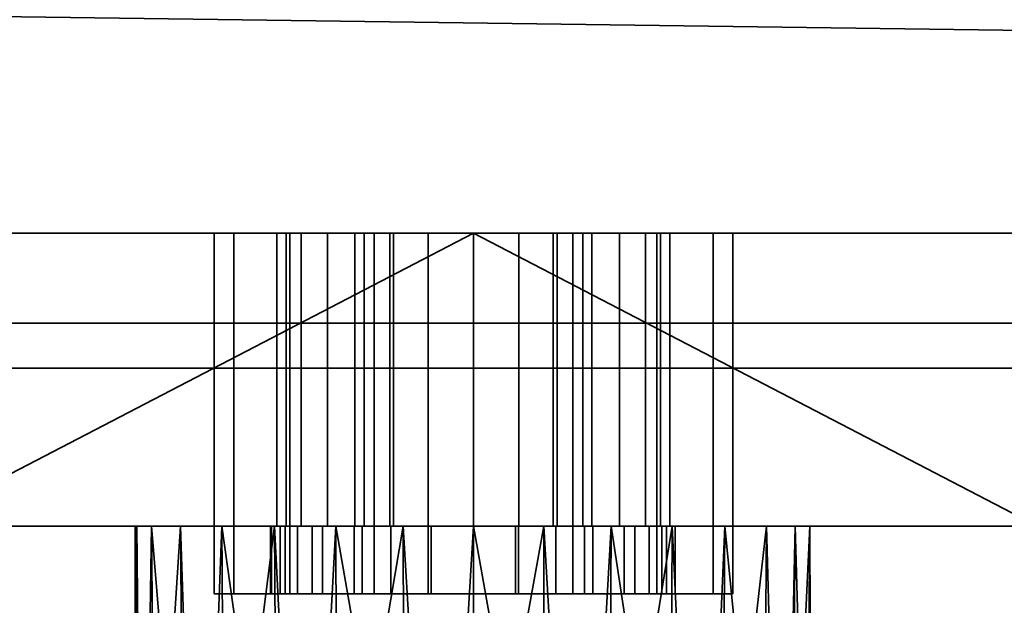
# Model space of a CAD drawing. Header units: millimetres. Extents: x -603 to 3703, y -115 to 193.
# Tile 917 of 1056: x 2521 to 2565, y -61 to -35. Entities that reach past the tile are written whole.
import ezdxf

# ---------------------------------------------------------------- set-up
doc = ezdxf.new("R2010")
doc.units = ezdxf.units.MM
doc.layers.add('151', color=7, linetype='Continuous', true_color=0xffffff)

# ---------------------------------------------------------------- blocks, each defined once
blk = doc.blocks.new('UG_SURFACE_218')
at = {"layer": '151', "color": 35, "linetype": 'Continuous', "lineweight": 35}
for points in [[(3522, -48), (2478, -48), (2478, -34), (2491, -34)], [(3522, -50, 2032), (3522, -34, 2032), (2478, -34, 2032), (2478, -50, 2032)], [(3522, -48), (2491, -34), (3509, -34)], [(2478, -50, 2), (2478, -48), (3522, -48), (3522, -50, 2)], [(3522, -50, 2032), (2478, -50, 2032), (2997.297, -50, 1379.716), (3002.703, -50, 1379.716)], [(2478, -50, 2032), (2990.339, -50, 1358.301), (2987.636, -50, 1362.983)], [(2478, -50, 2), (2994.712, -50, 1355.124), (2990.339, -50, 1358.301)], [(2478, -50, 2032), (2992.359, -50, 1377.517), (2997.297, -50, 1379.716)], [(2478, -50, 2032), (2987.071, -50, 1368.359), (2988.742, -50, 1373.5)], [(2990.339, -50, 1358.301), (2478, -50, 2032), (2478, -50, 2)], [(2987.636, -50, 1362.983), (2987.071, -50, 1368.359), (2478, -50, 2032)], [(2988.742, -50, 1373.5), (2992.359, -50, 1377.517), (2478, -50, 2032)], [(2478, -50, 2), (3522, -50, 2), (3000, -50, 1354), (2994.712, -50, 1355.124)]]:
    blk.add_3dface(points, dxfattribs=at)
blk = doc.blocks.new('UG_SURFACE_219')
at = {"layer": '151', "color": 252, "linetype": 'Continuous', "lineweight": 35}
for points in [[(2532.654, -57, 1556.609), (2532.654, -60, 1556.609), (2533.85, -60, 1559.597), (2533.85, -57, 1559.597)], [(2532.654, -57, 1553.391), (2532.654, -60, 1553.391), (2532.654, -60, 1556.609), (2532.654, -57, 1556.609)], [(2533.85, -57, 1550.403), (2533.85, -60, 1550.403), (2532.654, -60, 1553.391), (2532.654, -57, 1553.391)], [(2533.85, -57, 1550.403), (2532.654, -57, 1553.391), (2532.654, -57, 1556.609), (2533.85, -57, 1559.597)], [(2533.85, -57, 1559.597), (2533.85, -60, 1559.597), (2536.072, -60, 1561.926), (2536.072, -57, 1561.926)], [(2536.072, -57, 1548.074), (2536.072, -60, 1548.074), (2533.85, -60, 1550.403), (2533.85, -57, 1550.403)], [(2539, -57, 1563.261), (2539, -57, 1546.739), (2536.072, -57, 1548.074), (2533.85, -57, 1550.403)], [(2533.85, -57, 1559.597), (2536.072, -57, 1561.926), (2539, -57, 1563.261), (2533.85, -57, 1550.403)], [(2536.072, -57, 1561.926), (2536.072, -60, 1561.926), (2539, -60, 1563.261), (2539, -57, 1563.261)], [(2539, -57, 1546.739), (2539, -60, 1546.739), (2536.072, -60, 1548.074), (2536.072, -57, 1548.074)], [(2539, -57, 1563.261), (2539, -60, 1563.261), (2539, -60, 1546.739), (2539, -57, 1546.739)], [(2533.85, -60, 1559.597), (2532.654, -60, 1556.609), (2532.654, -60, 1553.391), (2533.85, -60, 1550.403)], [(2539, -60, 1546.739), (2539, -60, 1563.261), (2536.072, -60, 1561.926), (2533.85, -60, 1559.597)], [(2533.85, -60, 1550.403), (2536.072, -60, 1548.074), (2539, -60, 1546.739), (2533.85, -60, 1559.597)]]:
    blk.add_3dface(points, dxfattribs=at)
blk = doc.blocks.new('UG_SURFACE_221')
at = {"layer": '151', "color": 252, "linetype": 'Continuous', "lineweight": 35}
for points in [[(2529.5, -57, 1557.5), (2532.049, -57, 1555.941), (2532, -57, 1555)], [(2529.5, -57, 1557.5), (2530.375, -57, 1561.901), (2533.206, -57, 1559.5), (2532.049, -57, 1555.941)], [(2530.375, -57, 1532.099), (2529.5, -57, 1536.5), (2534.312, -57, 1548.978), (2537.339, -57, 1546.778)], [(2532, -57, 1555), (2532.44, -57, 1552.219), (2529.5, -57, 1536.5), (2529.5, -57, 1557.5)], [(2532.44, -57, 1552.219), (2534.312, -57, 1548.978), (2529.5, -57, 1536.5)], [(2530.375, -57, 1532.099), (2530.375, -60, 1532.099), (2529.5, -60, 1536.5), (2529.5, -57, 1536.5)], [(2529.5, -57, 1536.5), (2529.5, -60, 1536.5), (2529.5, -60, 1557.5), (2529.5, -57, 1557.5)], [(2529.5, -57, 1557.5), (2529.5, -60, 1557.5), (2530.375, -60, 1561.901), (2530.375, -57, 1561.901)], [(2532.868, -57, 1528.368), (2530.375, -57, 1532.099), (2537.339, -57, 1546.778), (2541, -57, 1546)], [(2530.375, -57, 1561.901), (2532.868, -57, 1565.632), (2535.71, -57, 1562.281), (2533.206, -57, 1559.5)], [(2532.868, -57, 1528.368), (2532.868, -60, 1528.368), (2530.375, -60, 1532.099), (2530.375, -57, 1532.099)], [(2530.375, -57, 1561.901), (2530.375, -60, 1561.901), (2532.868, -60, 1565.632), (2532.868, -57, 1565.632)], [(2532, -57, 1555), (2532.049, -57, 1555.941), (2532.049, -60, 1555.941), (2532, -60, 1555)], [(2532, -60, 1555), (2532.44, -60, 1552.219), (2532.44, -57, 1552.219), (2532, -57, 1555)], [(2533.206, -57, 1559.5), (2533.206, -60, 1559.5), (2532.049, -60, 1555.941), (2532.049, -57, 1555.941)], [(2532.44, -57, 1552.219), (2532.44, -60, 1552.219), (2534.312, -60, 1548.978), (2534.312, -57, 1548.978)], [(2541, -57, 1546), (2536.599, -57, 1525.875), (2532.868, -57, 1528.368)], [(2539.129, -57, 1563.803), (2535.71, -57, 1562.281), (2532.868, -57, 1565.632), (2536.599, -57, 1568.125)], [(2536.599, -57, 1525.875), (2536.599, -60, 1525.875), (2532.868, -60, 1528.368), (2532.868, -57, 1528.368)], [(2532.868, -57, 1565.632), (2532.868, -60, 1565.632), (2536.599, -60, 1568.125), (2536.599, -57, 1568.125)], [(2535.71, -57, 1562.281), (2535.71, -60, 1562.281), (2533.206, -60, 1559.5), (2533.206, -57, 1559.5)], [(2534.312, -57, 1548.978), (2534.312, -60, 1548.978), (2537.339, -60, 1546.778), (2537.339, -57, 1546.778)], [(2539.129, -57, 1563.803), (2539.129, -60, 1563.803), (2535.71, -60, 1562.281), (2535.71, -57, 1562.281)], [(2541, -57, 1546), (2541, -57, 1525), (2536.599, -57, 1525.875)], [(2539.129, -57, 1563.803), (2536.599, -57, 1568.125), (2541, -57, 1569)], [(2541, -57, 1525), (2541, -60, 1525), (2536.599, -60, 1525.875), (2536.599, -57, 1525.875)], [(2536.599, -57, 1568.125), (2536.599, -60, 1568.125), (2541, -60, 1569), (2541, -57, 1569)], [(2537.339, -57, 1546.778), (2537.339, -60, 1546.778), (2541, -60, 1546), (2541, -57, 1546)], [(2542.871, -57, 1563.803), (2542.871, -60, 1563.803), (2539.129, -60, 1563.803), (2539.129, -57, 1563.803)], [(2541, -57, 1569), (2545.401, -57, 1568.125), (2542.871, -57, 1563.803), (2539.129, -57, 1563.803)], [(2541, -57, 1546), (2541, -60, 1546), (2544.661, -60, 1546.778), (2544.661, -57, 1546.778)], [(2541, -57, 1546), (2544.661, -57, 1546.778), (2551.625, -57, 1532.099), (2549.132, -57, 1528.368)], [(2549.132, -57, 1528.368), (2545.401, -57, 1525.875), (2541, -57, 1546)], [(2545.401, -57, 1525.875), (2541, -57, 1525), (2541, -57, 1546)], [(2545.401, -57, 1525.875), (2545.401, -60, 1525.875), (2541, -60, 1525), (2541, -57, 1525)], [(2541, -57, 1569), (2541, -60, 1569), (2545.401, -60, 1568.125), (2545.401, -57, 1568.125)], [(2546.29, -57, 1562.281), (2546.29, -60, 1562.281), (2542.871, -60, 1563.803), (2542.871, -57, 1563.803)], [(2546.29, -57, 1562.281), (2542.871, -57, 1563.803), (2545.401, -57, 1568.125), (2549.132, -57, 1565.632)], [(2544.661, -57, 1546.778), (2544.661, -60, 1546.778), (2547.688, -60, 1548.978), (2547.688, -57, 1548.978)], [(2544.661, -57, 1546.778), (2547.688, -57, 1548.978), (2552.5, -57, 1536.5), (2551.625, -57, 1532.099)], [(2549.132, -57, 1528.368), (2549.132, -60, 1528.368), (2545.401, -60, 1525.875), (2545.401, -57, 1525.875)], [(2545.401, -57, 1568.125), (2545.401, -60, 1568.125), (2549.132, -60, 1565.632), (2549.132, -57, 1565.632)], [(2548.794, -57, 1559.5), (2548.794, -60, 1559.5), (2546.29, -60, 1562.281), (2546.29, -57, 1562.281)], [(2548.794, -57, 1559.5), (2546.29, -57, 1562.281), (2549.132, -57, 1565.632), (2551.625, -57, 1561.901)], [(2547.688, -57, 1548.978), (2547.688, -60, 1548.978), (2549.56, -60, 1552.219), (2549.56, -57, 1552.219)], [(2552.5, -57, 1536.5), (2547.688, -57, 1548.978), (2549.56, -57, 1552.219)], [(2549.951, -57, 1555.941), (2549.951, -60, 1555.941), (2548.794, -60, 1559.5), (2548.794, -57, 1559.5)], [(2551.625, -57, 1561.901), (2552.5, -57, 1557.5), (2549.951, -57, 1555.941), (2548.794, -57, 1559.5)], [(2551.625, -57, 1532.099), (2551.625, -60, 1532.099), (2549.132, -60, 1528.368), (2549.132, -57, 1528.368)], [(2549.132, -57, 1565.632), (2549.132, -60, 1565.632), (2551.625, -60, 1561.901), (2551.625, -57, 1561.901)], [(2549.56, -57, 1552.219), (2549.56, -60, 1552.219), (2549.951, -60, 1555.941), (2549.951, -57, 1555.941)], [(2549.56, -57, 1552.219), (2549.951, -57, 1555.941), (2552.5, -57, 1557.5), (2552.5, -57, 1536.5)], [(2552.5, -57, 1536.5), (2552.5, -60, 1536.5), (2551.625, -60, 1532.099), (2551.625, -57, 1532.099)], [(2551.625, -57, 1561.901), (2551.625, -60, 1561.901), (2552.5, -60, 1557.5), (2552.5, -57, 1557.5)], [(2552.5, -57, 1557.5), (2552.5, -60, 1557.5), (2552.5, -60, 1536.5), (2552.5, -57, 1536.5)], [(2529.5, -60, 1557.5), (2529.5, -60, 1536.5), (2532.44, -60, 1552.219), (2532, -60, 1555)], [(2532, -60, 1555), (2532.049, -60, 1555.941), (2529.5, -60, 1557.5)], [(2529.5, -60, 1536.5), (2534.312, -60, 1548.978), (2532.44, -60, 1552.219)], [(2532.049, -60, 1555.941), (2533.206, -60, 1559.5), (2530.375, -60, 1561.901), (2529.5, -60, 1557.5)], [(2537.339, -60, 1546.778), (2534.312, -60, 1548.978), (2529.5, -60, 1536.5), (2530.375, -60, 1532.099)], [(2541, -60, 1546), (2537.339, -60, 1546.778), (2530.375, -60, 1532.099), (2532.868, -60, 1528.368)], [(2533.206, -60, 1559.5), (2535.71, -60, 1562.281), (2532.868, -60, 1565.632), (2530.375, -60, 1561.901)], [(2532.868, -60, 1528.368), (2536.599, -60, 1525.875), (2541, -60, 1546)], [(2536.599, -60, 1568.125), (2532.868, -60, 1565.632), (2535.71, -60, 1562.281), (2539.129, -60, 1563.803)], [(2541, -60, 1569), (2536.599, -60, 1568.125), (2539.129, -60, 1563.803), (2542.871, -60, 1563.803)], [(2536.599, -60, 1525.875), (2541, -60, 1525), (2541, -60, 1546)], [(2542.871, -60, 1563.803), (2545.401, -60, 1568.125), (2541, -60, 1569)], [(2541, -60, 1546), (2545.401, -60, 1525.875), (2549.132, -60, 1528.368)], [(2541, -60, 1546), (2541, -60, 1525), (2545.401, -60, 1525.875)], [(2549.132, -60, 1528.368), (2551.625, -60, 1532.099), (2544.661, -60, 1546.778), (2541, -60, 1546)], [(2542.871, -60, 1563.803), (2546.29, -60, 1562.281), (2549.132, -60, 1565.632), (2545.401, -60, 1568.125)], [(2551.625, -60, 1532.099), (2552.5, -60, 1536.5), (2547.688, -60, 1548.978), (2544.661, -60, 1546.778)], [(2551.625, -60, 1561.901), (2549.132, -60, 1565.632), (2546.29, -60, 1562.281), (2548.794, -60, 1559.5)], [(2549.56, -60, 1552.219), (2547.688, -60, 1548.978), (2552.5, -60, 1536.5)], [(2548.794, -60, 1559.5), (2549.951, -60, 1555.941), (2552.5, -60, 1557.5), (2551.625, -60, 1561.901)], [(2552.5, -60, 1536.5), (2552.5, -60, 1557.5), (2549.951, -60, 1555.941), (2549.56, -60, 1552.219)]]:
    blk.add_3dface(points, dxfattribs=at)
blk = doc.blocks.new('UG_SURFACE_222')
at = {"layer": '151', "color": 254, "linetype": 'Continuous', "lineweight": 35}
for points in [[(2515, -44, 1499.5), (2515, -44, 1637.5), (2529.5, -44, 1557.5), (2529.5, -44, 1536.5)], [(2515, -44, 1499.5), (2532.868, -44, 1528.368), (2536.599, -44, 1525.875)], [(2515, -44, 1637.5), (2530.375, -44, 1561.901), (2529.5, -44, 1557.5)], [(2536.599, -44, 1525.875), (2541, -44, 1525), (2541, -44, 1496), (2515, -44, 1499.5)], [(2515, -44, 1637.5), (2532.868, -44, 1565.632), (2530.375, -44, 1561.901)], [(2529.5, -44, 1536.5), (2530.375, -44, 1532.099), (2515, -44, 1499.5)], [(2530.375, -44, 1532.099), (2532.868, -44, 1528.368), (2515, -44, 1499.5)], [(2515, -44, 1637.5), (2541, -44, 1641), (2541, -44, 1569), (2536.599, -44, 1568.125)], [(2536.599, -44, 1568.125), (2532.868, -44, 1565.632), (2515, -44, 1637.5)], [(2541, -44, 1641), (2515, -44, 1637.5), (2516, -57, 1636.734)], [(2516, -57, 1500.266), (2515, -44, 1499.5), (2541, -44, 1496)], [(2516, -57, 1636.734), (2541, -57, 1640), (2541, -44, 1641)], [(2541, -44, 1496), (2541, -57, 1497), (2516, -57, 1500.266)], [(2529.5, -44, 1557.5), (2529.5, -57, 1557.5), (2529.5, -57, 1536.5), (2529.5, -44, 1536.5)], [(2529.5, -44, 1536.5), (2529.5, -57, 1536.5), (2530.375, -57, 1532.099), (2530.375, -44, 1532.099)], [(2530.375, -44, 1561.901), (2530.375, -57, 1561.901), (2529.5, -57, 1557.5), (2529.5, -44, 1557.5)], [(2530.375, -44, 1532.099), (2530.375, -57, 1532.099), (2532.868, -57, 1528.368), (2532.868, -44, 1528.368)], [(2532.868, -44, 1565.632), (2532.868, -57, 1565.632), (2530.375, -57, 1561.901), (2530.375, -44, 1561.901)], [(2532.868, -44, 1528.368), (2532.868, -57, 1528.368), (2536.599, -57, 1525.875), (2536.599, -44, 1525.875)], [(2536.599, -44, 1568.125), (2536.599, -57, 1568.125), (2532.868, -57, 1565.632), (2532.868, -44, 1565.632)], [(2536.599, -44, 1525.875), (2536.599, -57, 1525.875), (2541, -57, 1525), (2541, -44, 1525)], [(2541, -44, 1569), (2541, -57, 1569), (2536.599, -57, 1568.125), (2536.599, -44, 1568.125)], [(2541, -44, 1525), (2541, -57, 1525), (2545.401, -57, 1525.875), (2545.401, -44, 1525.875)], [(2545.401, -44, 1568.125), (2545.401, -57, 1568.125), (2541, -57, 1569), (2541, -44, 1569)], [(2567, -44, 1499.5), (2541, -44, 1496), (2541, -44, 1525), (2545.401, -44, 1525.875)], [(2545.401, -44, 1568.125), (2541, -44, 1569), (2541, -44, 1641), (2567, -44, 1637.5)], [(2541, -44, 1641), (2541, -57, 1640), (2566, -57, 1636.734)], [(2566, -57, 1636.734), (2567, -44, 1637.5), (2541, -44, 1641)], [(2541, -44, 1496), (2567, -44, 1499.5), (2566, -57, 1500.266)], [(2566, -57, 1500.266), (2541, -57, 1497), (2541, -44, 1496)], [(2545.401, -44, 1525.875), (2545.401, -57, 1525.875), (2549.132, -57, 1528.368), (2549.132, -44, 1528.368)], [(2549.132, -44, 1565.632), (2549.132, -57, 1565.632), (2545.401, -57, 1568.125), (2545.401, -44, 1568.125)], [(2545.401, -44, 1525.875), (2549.132, -44, 1528.368), (2567, -44, 1499.5)], [(2567, -44, 1637.5), (2549.132, -44, 1565.632), (2545.401, -44, 1568.125)], [(2549.132, -44, 1528.368), (2549.132, -57, 1528.368), (2551.625, -57, 1532.099), (2551.625, -44, 1532.099)], [(2551.625, -44, 1561.901), (2551.625, -57, 1561.901), (2549.132, -57, 1565.632), (2549.132, -44, 1565.632)], [(2567, -44, 1499.5), (2549.132, -44, 1528.368), (2551.625, -44, 1532.099)], [(2551.625, -44, 1561.901), (2549.132, -44, 1565.632), (2567, -44, 1637.5)], [(2551.625, -44, 1532.099), (2551.625, -57, 1532.099), (2552.5, -57, 1536.5), (2552.5, -44, 1536.5)], [(2552.5, -44, 1557.5), (2552.5, -57, 1557.5), (2551.625, -57, 1561.901), (2551.625, -44, 1561.901)], [(2567, -44, 1499.5), (2551.625, -44, 1532.099), (2552.5, -44, 1536.5)], [(2552.5, -44, 1557.5), (2551.625, -44, 1561.901), (2567, -44, 1637.5)], [(2552.5, -44, 1536.5), (2552.5, -57, 1536.5), (2552.5, -57, 1557.5), (2552.5, -44, 1557.5)], [(2552.5, -44, 1536.5), (2552.5, -44, 1557.5), (2567, -44, 1637.5), (2567, -44, 1499.5)], [(2516, -57, 1500.266), (2530.375, -57, 1532.099), (2529.5, -57, 1536.5)], [(2541, -57, 1640), (2516, -57, 1636.734), (2536.599, -57, 1568.125), (2541, -57, 1569)], [(2529.5, -57, 1536.5), (2529.5, -57, 1557.5), (2516, -57, 1636.734), (2516, -57, 1500.266)], [(2529.5, -57, 1557.5), (2530.375, -57, 1561.901), (2516, -57, 1636.734)], [(2516, -57, 1636.734), (2532.868, -57, 1565.632), (2536.599, -57, 1568.125)], [(2516, -57, 1500.266), (2532.868, -57, 1528.368), (2530.375, -57, 1532.099)], [(2516, -57, 1500.266), (2541, -57, 1497), (2541, -57, 1525), (2536.599, -57, 1525.875)], [(2536.599, -57, 1525.875), (2532.868, -57, 1528.368), (2516, -57, 1500.266)], [(2530.375, -57, 1561.901), (2532.868, -57, 1565.632), (2516, -57, 1636.734)], [(2541, -57, 1569), (2545.401, -57, 1568.125), (2566, -57, 1636.734), (2541, -57, 1640)], [(2545.401, -57, 1525.875), (2541, -57, 1525), (2541, -57, 1497), (2566, -57, 1500.266)], [(2566, -57, 1500.266), (2549.132, -57, 1528.368), (2545.401, -57, 1525.875)], [(2545.401, -57, 1568.125), (2549.132, -57, 1565.632), (2566, -57, 1636.734)], [(2566, -57, 1636.734), (2549.132, -57, 1565.632), (2551.625, -57, 1561.901)], [(2551.625, -57, 1532.099), (2549.132, -57, 1528.368), (2566, -57, 1500.266)], [(2566, -57, 1636.734), (2551.625, -57, 1561.901), (2552.5, -57, 1557.5)], [(2552.5, -57, 1536.5), (2551.625, -57, 1532.099), (2566, -57, 1500.266)], [(2566, -57, 1500.266), (2566, -57, 1636.734), (2552.5, -57, 1557.5), (2552.5, -57, 1536.5)]]:
    blk.add_3dface(points, dxfattribs=at)
blk = doc.blocks.new('UG_SURFACE_225')
at = {"layer": '151', "color": 252, "linetype": 'Continuous', "lineweight": 35}
for points in [[(2543, -57, 1546.739), (2543, -60, 1546.739), (2543, -60, 1563.261), (2543, -57, 1563.261)], [(2545.928, -57, 1548.074), (2545.928, -60, 1548.074), (2543, -60, 1546.739), (2543, -57, 1546.739)], [(2543, -57, 1563.261), (2543, -60, 1563.261), (2545.928, -60, 1561.926), (2545.928, -57, 1561.926)], [(2543, -57, 1546.739), (2543, -57, 1563.261), (2545.928, -57, 1561.926), (2548.15, -57, 1559.597)], [(2548.15, -57, 1550.403), (2545.928, -57, 1548.074), (2543, -57, 1546.739), (2548.15, -57, 1559.597)], [(2548.15, -57, 1550.403), (2548.15, -60, 1550.403), (2545.928, -60, 1548.074), (2545.928, -57, 1548.074)], [(2545.928, -57, 1561.926), (2545.928, -60, 1561.926), (2548.15, -60, 1559.597), (2548.15, -57, 1559.597)], [(2549.346, -57, 1553.391), (2549.346, -60, 1553.391), (2548.15, -60, 1550.403), (2548.15, -57, 1550.403)], [(2548.15, -57, 1559.597), (2548.15, -60, 1559.597), (2549.346, -60, 1556.609), (2549.346, -57, 1556.609)], [(2548.15, -57, 1559.597), (2549.346, -57, 1556.609), (2549.346, -57, 1553.391), (2548.15, -57, 1550.403)], [(2549.346, -57, 1556.609), (2549.346, -60, 1556.609), (2549.346, -60, 1553.391), (2549.346, -57, 1553.391)], [(2543, -60, 1563.261), (2543, -60, 1546.739), (2545.928, -60, 1548.074), (2548.15, -60, 1550.403)], [(2548.15, -60, 1559.597), (2545.928, -60, 1561.926), (2543, -60, 1563.261), (2548.15, -60, 1550.403)], [(2548.15, -60, 1550.403), (2549.346, -60, 1553.391), (2549.346, -60, 1556.609), (2548.15, -60, 1559.597)]]:
    blk.add_3dface(points, dxfattribs=at)
blk = doc.blocks.new('UG_SURFACE_227')
at = {"layer": '151', "color": 252, "linetype": 'Continuous', "lineweight": 35}
for points in [[(2532.654, -57, 1015.609), (2532.654, -60, 1015.609), (2533.85, -60, 1018.597), (2533.85, -57, 1018.597)], [(2532.654, -57, 1012.391), (2532.654, -60, 1012.391), (2532.654, -60, 1015.609), (2532.654, -57, 1015.609)], [(2533.85, -57, 1009.403), (2533.85, -60, 1009.403), (2532.654, -60, 1012.391), (2532.654, -57, 1012.391)], [(2533.85, -57, 1009.403), (2532.654, -57, 1012.391), (2532.654, -57, 1015.609), (2533.85, -57, 1018.597)], [(2533.85, -57, 1018.597), (2533.85, -60, 1018.597), (2536.072, -60, 1020.926), (2536.072, -57, 1020.926)], [(2536.072, -57, 1007.074), (2536.072, -60, 1007.074), (2533.85, -60, 1009.403), (2533.85, -57, 1009.403)], [(2539, -57, 1022.261), (2539, -57, 1005.739), (2536.072, -57, 1007.074), (2533.85, -57, 1009.403)], [(2533.85, -57, 1018.597), (2536.072, -57, 1020.926), (2539, -57, 1022.261), (2533.85, -57, 1009.403)], [(2536.072, -57, 1020.926), (2536.072, -60, 1020.926), (2539, -60, 1022.261), (2539, -57, 1022.261)], [(2539, -57, 1005.739), (2539, -60, 1005.739), (2536.072, -60, 1007.074), (2536.072, -57, 1007.074)], [(2539, -57, 1022.261), (2539, -60, 1022.261), (2539, -60, 1005.739), (2539, -57, 1005.739)], [(2533.85, -60, 1018.597), (2532.654, -60, 1015.609), (2532.654, -60, 1012.391), (2533.85, -60, 1009.403)], [(2539, -60, 1005.739), (2539, -60, 1022.261), (2536.072, -60, 1020.926), (2533.85, -60, 1018.597)], [(2533.85, -60, 1009.403), (2536.072, -60, 1007.074), (2539, -60, 1005.739), (2533.85, -60, 1018.597)]]:
    blk.add_3dface(points, dxfattribs=at)
blk = doc.blocks.new('UG_SURFACE_229')
at = {"layer": '151', "color": 252, "linetype": 'Continuous', "lineweight": 35}
for points in [[(2529.5, -57, 1016.5), (2532.049, -57, 1014.941), (2532, -57, 1014)], [(2529.5, -57, 1016.5), (2530.375, -57, 1020.901), (2533.206, -57, 1018.5), (2532.049, -57, 1014.941)], [(2530.375, -57, 991.099), (2529.5, -57, 995.5), (2534.312, -57, 1007.978), (2537.339, -57, 1005.778)], [(2532, -57, 1014), (2532.44, -57, 1011.219), (2529.5, -57, 995.5), (2529.5, -57, 1016.5)], [(2532.44, -57, 1011.219), (2534.312, -57, 1007.978), (2529.5, -57, 995.5)], [(2530.375, -57, 991.099), (2530.375, -60, 991.099), (2529.5, -60, 995.5), (2529.5, -57, 995.5)], [(2529.5, -57, 995.5), (2529.5, -60, 995.5), (2529.5, -60, 1016.5), (2529.5, -57, 1016.5)], [(2529.5, -57, 1016.5), (2529.5, -60, 1016.5), (2530.375, -60, 1020.901), (2530.375, -57, 1020.901)], [(2532.868, -57, 987.368), (2530.375, -57, 991.099), (2537.339, -57, 1005.778), (2541, -57, 1005)], [(2530.375, -57, 1020.901), (2532.868, -57, 1024.632), (2535.71, -57, 1021.281), (2533.206, -57, 1018.5)], [(2532.868, -57, 987.368), (2532.868, -60, 987.368), (2530.375, -60, 991.099), (2530.375, -57, 991.099)], [(2530.375, -57, 1020.901), (2530.375, -60, 1020.901), (2532.868, -60, 1024.632), (2532.868, -57, 1024.632)], [(2532, -57, 1014), (2532.049, -57, 1014.941), (2532.049, -60, 1014.941), (2532, -60, 1014)], [(2532, -60, 1014), (2532.44, -60, 1011.219), (2532.44, -57, 1011.219), (2532, -57, 1014)], [(2533.206, -57, 1018.5), (2533.206, -60, 1018.5), (2532.049, -60, 1014.941), (2532.049, -57, 1014.941)], [(2532.44, -57, 1011.219), (2532.44, -60, 1011.219), (2534.312, -60, 1007.978), (2534.312, -57, 1007.978)], [(2541, -57, 1005), (2541, -57, 984), (2536.599, -57, 984.875), (2532.868, -57, 987.368)], [(2539.129, -57, 1022.803), (2535.71, -57, 1021.281), (2532.868, -57, 1024.632), (2536.599, -57, 1027.125)], [(2536.599, -57, 984.875), (2536.599, -60, 984.875), (2532.868, -60, 987.368), (2532.868, -57, 987.368)], [(2532.868, -57, 1024.632), (2532.868, -60, 1024.632), (2536.599, -60, 1027.125), (2536.599, -57, 1027.125)], [(2535.71, -57, 1021.281), (2535.71, -60, 1021.281), (2533.206, -60, 1018.5), (2533.206, -57, 1018.5)], [(2534.312, -57, 1007.978), (2534.312, -60, 1007.978), (2537.339, -60, 1005.778), (2537.339, -57, 1005.778)], [(2539.129, -57, 1022.803), (2539.129, -60, 1022.803), (2535.71, -60, 1021.281), (2535.71, -57, 1021.281)], [(2542.871, -57, 1022.803), (2539.129, -57, 1022.803), (2536.599, -57, 1027.125), (2541, -57, 1028)], [(2541, -57, 984), (2541, -60, 984), (2536.599, -60, 984.875), (2536.599, -57, 984.875)], [(2536.599, -57, 1027.125), (2536.599, -60, 1027.125), (2541, -60, 1028), (2541, -57, 1028)], [(2537.339, -57, 1005.778), (2537.339, -60, 1005.778), (2541, -60, 1005), (2541, -57, 1005)], [(2542.871, -57, 1022.803), (2542.871, -60, 1022.803), (2539.129, -60, 1022.803), (2539.129, -57, 1022.803)], [(2541, -57, 1005), (2541, -60, 1005), (2544.661, -60, 1005.778), (2544.661, -57, 1005.778)], [(2541, -57, 1005), (2544.661, -57, 1005.778), (2551.625, -57, 991.099), (2549.132, -57, 987.368)], [(2549.132, -57, 987.368), (2545.401, -57, 984.875), (2541, -57, 984), (2541, -57, 1005)], [(2541, -57, 1028), (2545.401, -57, 1027.125), (2542.871, -57, 1022.803)], [(2545.401, -57, 984.875), (2545.401, -60, 984.875), (2541, -60, 984), (2541, -57, 984)], [(2541, -57, 1028), (2541, -60, 1028), (2545.401, -60, 1027.125), (2545.401, -57, 1027.125)], [(2546.29, -57, 1021.281), (2546.29, -60, 1021.281), (2542.871, -60, 1022.803), (2542.871, -57, 1022.803)], [(2546.29, -57, 1021.281), (2542.871, -57, 1022.803), (2545.401, -57, 1027.125), (2549.132, -57, 1024.632)], [(2544.661, -57, 1005.778), (2544.661, -60, 1005.778), (2547.688, -60, 1007.978), (2547.688, -57, 1007.978)], [(2544.661, -57, 1005.778), (2547.688, -57, 1007.978), (2552.5, -57, 995.5), (2551.625, -57, 991.099)], [(2549.132, -57, 987.368), (2549.132, -60, 987.368), (2545.401, -60, 984.875), (2545.401, -57, 984.875)], [(2545.401, -57, 1027.125), (2545.401, -60, 1027.125), (2549.132, -60, 1024.632), (2549.132, -57, 1024.632)], [(2548.794, -57, 1018.5), (2548.794, -60, 1018.5), (2546.29, -60, 1021.281), (2546.29, -57, 1021.281)], [(2548.794, -57, 1018.5), (2546.29, -57, 1021.281), (2549.132, -57, 1024.632), (2551.625, -57, 1020.901)], [(2547.688, -57, 1007.978), (2547.688, -60, 1007.978), (2549.56, -60, 1011.219), (2549.56, -57, 1011.219)], [(2552.5, -57, 995.5), (2547.688, -57, 1007.978), (2549.56, -57, 1011.219)], [(2549.951, -57, 1014.941), (2549.951, -60, 1014.941), (2548.794, -60, 1018.5), (2548.794, -57, 1018.5)], [(2551.625, -57, 1020.901), (2552.5, -57, 1016.5), (2549.951, -57, 1014.941), (2548.794, -57, 1018.5)], [(2551.625, -57, 991.099), (2551.625, -60, 991.099), (2549.132, -60, 987.368), (2549.132, -57, 987.368)], [(2549.132, -57, 1024.632), (2549.132, -60, 1024.632), (2551.625, -60, 1020.901), (2551.625, -57, 1020.901)], [(2549.56, -57, 1011.219), (2549.56, -60, 1011.219), (2549.951, -60, 1014.941), (2549.951, -57, 1014.941)], [(2549.56, -57, 1011.219), (2549.951, -57, 1014.941), (2552.5, -57, 1016.5), (2552.5, -57, 995.5)], [(2552.5, -57, 995.5), (2552.5, -60, 995.5), (2551.625, -60, 991.099), (2551.625, -57, 991.099)], [(2551.625, -57, 1020.901), (2551.625, -60, 1020.901), (2552.5, -60, 1016.5), (2552.5, -57, 1016.5)], [(2552.5, -57, 1016.5), (2552.5, -60, 1016.5), (2552.5, -60, 995.5), (2552.5, -57, 995.5)], [(2529.5, -60, 1016.5), (2529.5, -60, 995.5), (2532.44, -60, 1011.219), (2532, -60, 1014)], [(2532, -60, 1014), (2532.049, -60, 1014.941), (2529.5, -60, 1016.5)], [(2529.5, -60, 995.5), (2534.312, -60, 1007.978), (2532.44, -60, 1011.219)], [(2532.049, -60, 1014.941), (2533.206, -60, 1018.5), (2530.375, -60, 1020.901), (2529.5, -60, 1016.5)], [(2537.339, -60, 1005.778), (2534.312, -60, 1007.978), (2529.5, -60, 995.5), (2530.375, -60, 991.099)], [(2541, -60, 1005), (2537.339, -60, 1005.778), (2530.375, -60, 991.099), (2532.868, -60, 987.368)], [(2533.206, -60, 1018.5), (2535.71, -60, 1021.281), (2532.868, -60, 1024.632), (2530.375, -60, 1020.901)], [(2536.599, -60, 1027.125), (2532.868, -60, 1024.632), (2535.71, -60, 1021.281), (2539.129, -60, 1022.803)], [(2532.868, -60, 987.368), (2536.599, -60, 984.875), (2541, -60, 984), (2541, -60, 1005)], [(2541, -60, 1028), (2536.599, -60, 1027.125), (2539.129, -60, 1022.803)], [(2539.129, -60, 1022.803), (2542.871, -60, 1022.803), (2545.401, -60, 1027.125), (2541, -60, 1028)], [(2541, -60, 1005), (2541, -60, 984), (2545.401, -60, 984.875), (2549.132, -60, 987.368)], [(2549.132, -60, 987.368), (2551.625, -60, 991.099), (2544.661, -60, 1005.778), (2541, -60, 1005)], [(2542.871, -60, 1022.803), (2546.29, -60, 1021.281), (2549.132, -60, 1024.632), (2545.401, -60, 1027.125)], [(2551.625, -60, 991.099), (2552.5, -60, 995.5), (2547.688, -60, 1007.978), (2544.661, -60, 1005.778)], [(2551.625, -60, 1020.901), (2549.132, -60, 1024.632), (2546.29, -60, 1021.281), (2548.794, -60, 1018.5)], [(2549.56, -60, 1011.219), (2547.688, -60, 1007.978), (2552.5, -60, 995.5)], [(2548.794, -60, 1018.5), (2549.951, -60, 1014.941), (2552.5, -60, 1016.5), (2551.625, -60, 1020.901)], [(2552.5, -60, 995.5), (2552.5, -60, 1016.5), (2549.951, -60, 1014.941), (2549.56, -60, 1011.219)]]:
    blk.add_3dface(points, dxfattribs=at)
blk = doc.blocks.new('UG_SURFACE_231')
at = {"layer": '151', "color": 252, "linetype": 'Continuous', "lineweight": 35}
for points in [[(2543, -57, 1005.739), (2543, -60, 1005.739), (2543, -60, 1022.261), (2543, -57, 1022.261)], [(2545.928, -57, 1007.074), (2545.928, -60, 1007.074), (2543, -60, 1005.739), (2543, -57, 1005.739)], [(2543, -57, 1022.261), (2543, -60, 1022.261), (2545.928, -60, 1020.926), (2545.928, -57, 1020.926)], [(2543, -57, 1005.739), (2543, -57, 1022.261), (2545.928, -57, 1020.926)], [(2545.928, -57, 1007.074), (2543, -57, 1005.739), (2545.928, -57, 1020.926)], [(2548.15, -57, 1009.403), (2548.15, -60, 1009.403), (2545.928, -60, 1007.074), (2545.928, -57, 1007.074)], [(2545.928, -57, 1020.926), (2545.928, -60, 1020.926), (2548.15, -60, 1018.597), (2548.15, -57, 1018.597)], [(2545.928, -57, 1007.074), (2545.928, -57, 1020.926), (2548.15, -57, 1018.597)], [(2548.15, -57, 1009.403), (2545.928, -57, 1007.074), (2548.15, -57, 1018.597)], [(2549.346, -57, 1012.391), (2549.346, -60, 1012.391), (2548.15, -60, 1009.403), (2548.15, -57, 1009.403)], [(2548.15, -57, 1018.597), (2548.15, -60, 1018.597), (2549.346, -60, 1015.609), (2549.346, -57, 1015.609)], [(2548.15, -57, 1018.597), (2549.346, -57, 1015.609), (2549.346, -57, 1012.391), (2548.15, -57, 1009.403)], [(2549.346, -57, 1015.609), (2549.346, -60, 1015.609), (2549.346, -60, 1012.391), (2549.346, -57, 1012.391)], [(2543, -60, 1022.261), (2543, -60, 1005.739), (2545.928, -60, 1007.074)], [(2545.928, -60, 1020.926), (2543, -60, 1022.261), (2545.928, -60, 1007.074)], [(2545.928, -60, 1020.926), (2545.928, -60, 1007.074), (2548.15, -60, 1009.403)], [(2548.15, -60, 1018.597), (2545.928, -60, 1020.926), (2548.15, -60, 1009.403)], [(2548.15, -60, 1009.403), (2549.346, -60, 1012.391), (2549.346, -60, 1015.609), (2548.15, -60, 1018.597)]]:
    blk.add_3dface(points, dxfattribs=at)
blk = doc.blocks.new('UG_SURFACE_233')
at = {"layer": '151', "color": 254, "linetype": 'Continuous', "lineweight": 35}
for points in [[(2541, -44, 950), (2515, -44, 953.5), (2538.991, -44, 989.65), (2541, -44, 989.25)], [(2515, -44, 953.5), (2536.15, -44, 992.491), (2537.288, -44, 990.788)], [(2515, -44, 953.5), (2533.368, -44, 1009.721), (2535.75, -44, 1007), (2535.75, -44, 994.5)], [(2535.75, -44, 994.5), (2536.15, -44, 992.491), (2515, -44, 953.5)], [(2537.288, -44, 990.788), (2538.991, -44, 989.65), (2515, -44, 953.5)], [(2515, -44, 1188.5), (2537.461, -44, 1022.002), (2534.527, -44, 1019.888)], [(2515, -44, 953.5), (2532.289, -44, 1013.173), (2533.368, -44, 1009.721)], [(2534.527, -44, 1019.888), (2532.699, -44, 1016.767), (2515, -44, 1188.5)], [(2515, -44, 1188.5), (2541, -44, 1192), (2541, -44, 1022.75), (2537.461, -44, 1022.002)], [(2532.699, -44, 1016.767), (2532.289, -44, 1013.173), (2515, -44, 953.5), (2515, -44, 1188.5)], [(2541, -44, 950), (2541, -57, 950), (2515, -57, 953.5), (2515, -44, 953.5)], [(2515, -44, 1188.5), (2515, -57, 1188.5), (2541, -57, 1192), (2541, -44, 1192)], [(2532.289, -44, 1013.173), (2532.289, -57, 1013.173), (2533.368, -57, 1009.721), (2533.368, -44, 1009.721)], [(2532.699, -44, 1016.767), (2532.699, -57, 1016.767), (2532.289, -57, 1013.173), (2532.289, -44, 1013.173)], [(2534.527, -44, 1019.888), (2534.527, -57, 1019.888), (2532.699, -57, 1016.767), (2532.699, -44, 1016.767)], [(2533.368, -44, 1009.721), (2533.368, -57, 1009.721), (2535.75, -57, 1007), (2535.75, -44, 1007)], [(2537.461, -44, 1022.002), (2537.461, -57, 1022.002), (2534.527, -57, 1019.888), (2534.527, -44, 1019.888)], [(2535.75, -44, 1007), (2535.75, -57, 1007), (2535.75, -57, 994.5), (2535.75, -44, 994.5)], [(2535.75, -44, 994.5), (2535.75, -57, 994.5), (2536.15, -57, 992.491), (2536.15, -44, 992.491)], [(2536.15, -44, 992.491), (2536.15, -57, 992.491), (2537.288, -57, 990.788), (2537.288, -44, 990.788)], [(2537.288, -44, 990.788), (2537.288, -57, 990.788), (2538.991, -57, 989.65), (2538.991, -44, 989.65)], [(2541, -44, 1022.75), (2541, -57, 1022.75), (2537.461, -57, 1022.002), (2537.461, -44, 1022.002)], [(2538.991, -44, 989.65), (2538.991, -57, 989.65), (2541, -57, 989.25), (2541, -44, 989.25)], [(2541, -44, 989.25), (2543.009, -44, 989.65), (2567, -44, 953.5), (2541, -44, 950)], [(2544.539, -44, 1022.002), (2541, -44, 1022.75), (2541, -44, 1192), (2567, -44, 1188.5)], [(2544.539, -44, 1022.002), (2544.539, -57, 1022.002), (2541, -57, 1022.75), (2541, -44, 1022.75)], [(2567, -44, 953.5), (2567, -57, 953.5), (2541, -57, 950), (2541, -44, 950)], [(2541, -44, 989.25), (2541, -57, 989.25), (2543.009, -57, 989.65), (2543.009, -44, 989.65)], [(2541, -44, 1192), (2541, -57, 1192), (2567, -57, 1188.5), (2567, -44, 1188.5)], [(2567, -44, 953.5), (2543.009, -44, 989.65), (2544.712, -44, 990.788)], [(2543.009, -44, 989.65), (2543.009, -57, 989.65), (2544.712, -57, 990.788), (2544.712, -44, 990.788)], [(2547.473, -44, 1019.888), (2544.539, -44, 1022.002), (2567, -44, 1188.5)], [(2547.473, -44, 1019.888), (2547.473, -57, 1019.888), (2544.539, -57, 1022.002), (2544.539, -44, 1022.002)], [(2544.712, -44, 990.788), (2545.85, -44, 992.491), (2567, -44, 953.5)], [(2544.712, -44, 990.788), (2544.712, -57, 990.788), (2545.85, -57, 992.491), (2545.85, -44, 992.491)], [(2567, -44, 953.5), (2545.85, -44, 992.491), (2546.25, -44, 994.5)], [(2545.85, -44, 992.491), (2545.85, -57, 992.491), (2546.25, -57, 994.5), (2546.25, -44, 994.5)], [(2546.25, -44, 994.5), (2546.25, -57, 994.5), (2546.25, -57, 1007), (2546.25, -44, 1007)], [(2546.25, -44, 994.5), (2546.25, -44, 1007), (2548.632, -44, 1009.721), (2567, -44, 953.5)], [(2546.25, -44, 1007), (2546.25, -57, 1007), (2548.632, -57, 1009.721), (2548.632, -44, 1009.721)], [(2567, -44, 1188.5), (2549.301, -44, 1016.767), (2547.473, -44, 1019.888)], [(2549.301, -44, 1016.767), (2549.301, -57, 1016.767), (2547.473, -57, 1019.888), (2547.473, -44, 1019.888)], [(2548.632, -44, 1009.721), (2549.711, -44, 1013.173), (2567, -44, 953.5)], [(2548.632, -44, 1009.721), (2548.632, -57, 1009.721), (2549.711, -57, 1013.173), (2549.711, -44, 1013.173)], [(2567, -44, 1188.5), (2567, -44, 953.5), (2549.711, -44, 1013.173), (2549.301, -44, 1016.767)], [(2549.711, -44, 1013.173), (2549.711, -57, 1013.173), (2549.301, -57, 1016.767), (2549.301, -44, 1016.767)], [(2515, -57, 953.5), (2526.734, -57, 1101.365), (2526, -57, 1106)], [(2526, -57, 1106), (2526.082, -57, 1107.568), (2515, -57, 1188.5), (2515, -57, 953.5)], [(2515, -57, 953.5), (2529.853, -57, 1095.963), (2526.734, -57, 1101.365)], [(2515, -57, 953.5), (2536.15, -57, 992.491), (2535.75, -57, 994.5)], [(2515, -57, 953.5), (2538.991, -57, 989.65), (2537.288, -57, 990.788)], [(2515, -57, 953.5), (2534.899, -57, 1092.297), (2529.853, -57, 1095.963)], [(2537.288, -57, 990.788), (2536.15, -57, 992.491), (2515, -57, 953.5)], [(2526.082, -57, 1107.568), (2528.01, -57, 1113.5), (2515, -57, 1188.5)], [(2515, -57, 953.5), (2541, -57, 950), (2541, -57, 989.25), (2538.991, -57, 989.65)], [(2541, -57, 1192), (2515, -57, 1188.5), (2537.881, -57, 1120.672)], [(2528.01, -57, 1113.5), (2532.183, -57, 1118.135), (2515, -57, 1188.5)], [(2515, -57, 953.5), (2532.289, -57, 1013.173), (2532.699, -57, 1016.767)], [(2535.75, -57, 994.5), (2535.75, -57, 1007), (2533.368, -57, 1009.721), (2515, -57, 953.5)], [(2532.183, -57, 1118.135), (2537.881, -57, 1120.672), (2515, -57, 1188.5)], [(2533.368, -57, 1009.721), (2532.289, -57, 1013.173), (2515, -57, 953.5)], [(2532.699, -57, 1016.767), (2541, -57, 1091), (2534.899, -57, 1092.297), (2515, -57, 953.5)], [(2526, -57, 1106), (2526.734, -57, 1101.365), (2526.328, -83, 1102.881)], [(2526.082, -57, 1107.568), (2526, -57, 1106), (2526, -83, 1106)], [(2526, -83, 1106), (2526.164, -83, 1107.559), (2526.082, -57, 1107.568)], [(2526.328, -83, 1102.881), (2526, -83, 1106), (2526, -57, 1106)], [(2528.01, -57, 1113.5), (2526.082, -57, 1107.568), (2526.328, -83, 1109.119)], [(2526.082, -57, 1107.568), (2526.164, -83, 1107.559), (2526.328, -83, 1109.119)], [(2526.734, -57, 1101.365), (2526.958, -83, 1101.465), (2526.328, -83, 1102.881)], [(2526.328, -83, 1109.119), (2528.234, -83, 1113.4), (2528.01, -57, 1113.5)], [(2526.734, -57, 1101.365), (2529.853, -57, 1095.963), (2528.865, -83, 1097.183)], [(2528.865, -83, 1097.183), (2526.958, -83, 1101.465), (2526.734, -57, 1101.365)], [(2532.183, -57, 1118.135), (2528.01, -57, 1113.5), (2528.865, -83, 1114.817)], [(2528.01, -57, 1113.5), (2528.234, -83, 1113.4), (2528.865, -83, 1114.817)], [(2529.853, -57, 1095.963), (2530.017, -83, 1096.146), (2528.865, -83, 1097.183)], [(2528.865, -83, 1114.817), (2532.348, -83, 1117.953), (2532.183, -57, 1118.135)], [(2529.853, -57, 1095.963), (2534.899, -57, 1092.297), (2533.5, -83, 1093.01)], [(2533.5, -83, 1093.01), (2530.017, -83, 1096.146), (2529.853, -57, 1095.963)], [(2537.881, -57, 1120.672), (2532.183, -57, 1118.135), (2533.5, -83, 1118.99)], [(2532.183, -57, 1118.135), (2532.348, -83, 1117.953), (2533.5, -83, 1118.99)], [(2541, -57, 1091), (2532.699, -57, 1016.767), (2534.527, -57, 1019.888)], [(2534.899, -57, 1092.297), (2534.975, -83, 1092.53), (2533.5, -83, 1093.01)], [(2533.5, -83, 1118.99), (2537.957, -83, 1120.439), (2537.881, -57, 1120.672)], [(2534.527, -57, 1019.888), (2537.461, -57, 1022.002), (2541, -57, 1091)], [(2534.899, -57, 1092.297), (2541, -57, 1091), (2539.432, -83, 1091.082)], [(2539.432, -83, 1091.082), (2534.975, -83, 1092.53), (2534.899, -57, 1092.297)], [(2541, -57, 1091), (2537.461, -57, 1022.002), (2541, -57, 1022.75)], [(2544.119, -57, 1120.672), (2537.881, -57, 1120.672), (2539.432, -83, 1120.918)], [(2537.881, -57, 1120.672), (2537.957, -83, 1120.439), (2539.432, -83, 1120.918)], [(2537.881, -57, 1120.672), (2544.119, -57, 1120.672), (2567, -57, 1188.5), (2541, -57, 1192)], [(2541, -57, 1091), (2540.974, -83, 1091.244), (2539.432, -83, 1091.082)], [(2539.432, -83, 1120.918), (2544.093, -83, 1120.428), (2544.119, -57, 1120.672)], [(2545.635, -83, 1091.734), (2540.974, -83, 1091.244), (2541, -57, 1091)], [(2541, -57, 1091), (2547.101, -57, 1092.297), (2545.635, -83, 1091.734)], [(2541, -57, 1022.75), (2544.539, -57, 1022.002), (2547.101, -57, 1092.297), (2541, -57, 1091)], [(2543.009, -57, 989.65), (2541, -57, 989.25), (2541, -57, 950), (2567, -57, 953.5)], [(2544.712, -57, 990.788), (2543.009, -57, 989.65), (2567, -57, 953.5)], [(2544.119, -57, 1120.672), (2544.093, -83, 1120.428), (2545.635, -83, 1120.266)], [(2549.817, -57, 1118.135), (2544.119, -57, 1120.672), (2545.635, -83, 1120.266)], [(2567, -57, 1188.5), (2544.119, -57, 1120.672), (2549.817, -57, 1118.135)], [(2547.101, -57, 1092.297), (2544.539, -57, 1022.002), (2547.473, -57, 1019.888)], [(2567, -57, 953.5), (2545.85, -57, 992.491), (2544.712, -57, 990.788)], [(2547.101, -57, 1092.297), (2546.978, -83, 1092.51), (2545.635, -83, 1091.734)], [(2545.635, -83, 1120.266), (2549.694, -83, 1117.923), (2549.817, -57, 1118.135)], [(2546.25, -57, 994.5), (2545.85, -57, 992.491), (2567, -57, 953.5)], [(2567, -57, 953.5), (2548.632, -57, 1009.721), (2546.25, -57, 1007), (2546.25, -57, 994.5)], [(2551.037, -83, 1094.853), (2546.978, -83, 1092.51), (2547.101, -57, 1092.297)], [(2547.101, -57, 1092.297), (2552.147, -57, 1095.963), (2551.037, -83, 1094.853)], [(2547.473, -57, 1019.888), (2549.301, -57, 1016.767), (2547.101, -57, 1092.297)], [(2549.301, -57, 1016.767), (2549.711, -57, 1013.173), (2567, -57, 953.5), (2547.101, -57, 1092.297)], [(2552.147, -57, 1095.963), (2547.101, -57, 1092.297), (2567, -57, 953.5)], [(2567, -57, 953.5), (2549.711, -57, 1013.173), (2548.632, -57, 1009.721)], [(2549.817, -57, 1118.135), (2549.694, -83, 1117.923), (2551.037, -83, 1117.147)], [(2553.99, -57, 1113.5), (2549.817, -57, 1118.135), (2551.037, -83, 1117.147)], [(2567, -57, 1188.5), (2549.817, -57, 1118.135), (2553.99, -57, 1113.5)], [(2552.147, -57, 1095.963), (2551.949, -83, 1096.107), (2551.037, -83, 1094.853)], [(2551.037, -83, 1117.147), (2553.792, -83, 1113.356), (2553.99, -57, 1113.5)], [(2554.703, -83, 1099.899), (2551.949, -83, 1096.107), (2552.147, -57, 1095.963)], [(2552.147, -57, 1095.963), (2555.266, -57, 1101.365), (2554.703, -83, 1099.899)], [(2567, -57, 953.5), (2555.266, -57, 1101.365), (2552.147, -57, 1095.963)], [(2553.99, -57, 1113.5), (2553.792, -83, 1113.356), (2554.703, -83, 1112.101)], [(2555.918, -57, 1107.568), (2553.99, -57, 1113.5), (2554.703, -83, 1112.101)], [(2553.99, -57, 1113.5), (2555.918, -57, 1107.568), (2567, -57, 1188.5)], [(2555.266, -57, 1101.365), (2555.026, -83, 1101.416), (2554.703, -83, 1099.899)], [(2554.703, -83, 1112.101), (2555.678, -83, 1107.517), (2555.918, -57, 1107.568)], [(2556, -83, 1106), (2555.026, -83, 1101.416), (2555.266, -57, 1101.365)], [(2555.266, -57, 1101.365), (2555.918, -57, 1107.568), (2556, -83, 1106)], [(2555.918, -57, 1107.568), (2555.266, -57, 1101.365), (2567, -57, 953.5), (2567, -57, 1188.5)], [(2555.918, -57, 1107.568), (2555.678, -83, 1107.517), (2556, -83, 1106)]]:
    blk.add_3dface(points, dxfattribs=at)

msp = doc.modelspace()

# ---------------------------------------------------------------- linework, layer by layer
at = {"layer": '151', "linetype": 'Continuous', "lineweight": -3}
for p, q in [((2529.5, -44, 1536.5), (2529.5, -44, 1557.5)), ((2529.5, -44, 1557.5), (2529.5, -57, 1557.5)), ((2529.5, -44, 1536.5), (2529.5, -57, 1536.5)), ((2535.75, -57, 1007), (2535.75, -44, 1007)), ((2535.75, -57, 994.5), (2535.75, -44, 994.5)), ((2535.75, -44, 1007), (2535.75, -44, 994.5)), ((2546.25, -57, 994.5), (2546.25, -44, 994.5)), ((2546.25, -44, 994.5), (2546.25, -44, 1007)), ((2546.25, -57, 1007), (2546.25, -44, 1007)), ((2552.5, -44, 1536.5), (2552.5, -57, 1536.5)), ((2552.5, -44, 1557.5), (2552.5, -44, 1536.5)), ((2552.5, -44, 1557.5), (2552.5, -57, 1557.5)), ((2478, -48), (3522, -48)), ((2478, -50, 2032), (3522, -50, 2032)), ((3522, -50, 2), (2478, -50, 2)), ((2529.5, -60, 1536.5), (2529.5, -57, 1536.5)), ((2529.5, -60, 1557.5), (2529.5, -57, 1557.5)), ((2529.5, -57, 1536.5), (2529.5, -57, 1557.5)), ((2529.5, -57, 1536.5), (2529.5, -57, 1557.5)), ((2529.5, -60, 1016.5), (2529.5, -57, 1016.5)), ((2529.5, -60, 995.5), (2529.5, -57, 995.5)), ((2529.5, -57, 995.5), (2529.5, -57, 1016.5)), ((2535.75, -57, 1007), (2535.75, -57, 994.5)), ((2539, -57, 1563.261), (2539, -60, 1563.261)), ((2539, -57, 1563.261), (2539, -57, 1546.739)), ((2539, -60, 1546.739), (2539, -57, 1546.739)), ((2539, -57, 1022.261), (2539, -57, 1005.739)), ((2539, -57, 1022.261), (2539, -60, 1022.261)), ((2539, -60, 1005.739), (2539, -57, 1005.739)), ((2543, -60, 1546.739), (2543, -57, 1546.739)), ((2543, -57, 1563.261), (2543, -60, 1563.261)), ((2543, -57, 1546.739), (2543, -57, 1563.261)), ((2543, -60, 1005.739), (2543, -57, 1005.739)), ((2543, -57, 1005.739), (2543, -57, 1022.261)), ((2543, -57, 1022.261), (2543, -60, 1022.261)), ((2546.25, -57, 994.5), (2546.25, -57, 1007)), ((2552.5, -60, 1557.5), (2552.5, -57, 1557.5)), ((2552.5, -57, 1557.5), (2552.5, -57, 1536.5)), ((2552.5, -60, 1536.5), (2552.5, -57, 1536.5)), ((2552.5, -57, 1557.5), (2552.5, -57, 1536.5)), ((2552.5, -57, 1016.5), (2552.5, -57, 995.5)), ((2552.5, -60, 995.5), (2552.5, -57, 995.5)), ((2552.5, -60, 1016.5), (2552.5, -57, 1016.5)), ((2529.5, -60, 1536.5), (2529.5, -60, 1557.5)), ((2529.5, -60, 995.5), (2529.5, -60, 1016.5)), ((2539, -60, 1563.261), (2539, -60, 1546.739)), ((2539, -60, 1022.261), (2539, -60, 1005.739)), ((2543, -60, 1546.739), (2543, -60, 1563.261)), ((2543, -60, 1005.739), (2543, -60, 1022.261)), ((2552.5, -60, 1557.5), (2552.5, -60, 1536.5)), ((2552.5, -60, 1016.5), (2552.5, -60, 995.5))]:
    msp.add_line(p, q, dxfattribs=at)
at = {"layer": '151', "linetype": 'Continuous', "lineweight": -3, "extrusion": (0, 1, 0)}
msp.add_circle((-2541, 1106, -57), 15, dxfattribs=at)
at = {"layer": '151', "linetype": 'Continuous', "lineweight": -3, "extrusion": (0, -1, 0)}
for centre in [(2541, 1555, 57), (2541, 1014, 57), (2541, 1555, 60), (2541, 1014, 60)]:
    msp.add_circle(centre, 9, dxfattribs=at)
for centre, radius, start, end in [((2541, 1594.321, 44), 98.321, 254.66639, 285.33361), ((2541, 1542.679, 44), 98.321, 74.66639, 105.33361), ((2541, 1048.321, 44), 98.321, 254.66639, 285.33361), ((2541, 1093.679, 44), 98.321, 74.66639, 105.33361), ((2541, 1014, 44), 8.75, 306.8699, 233.1301), ((2541, 994.5, 44), 5.25, 180, 0), ((2541, 1048.321, 57), 98.321, 254.66639, 285.33361), ((2541, 1093.679, 57), 98.321, 74.66639, 105.33361), ((2541, 1542.679, 57), 97.321, 75.11494, 104.88506), ((2541, 1594.321, 57), 97.321, 255.11494, 284.88506), ((2541, 1014, 57), 8.75, 306.8699, 233.1301), ((2541, 994.5, 57), 5.25, 180, 0)]:
    msp.add_arc(centre, radius, start, end, dxfattribs=at)
at = {"layer": '151', "linetype": 'Continuous', "lineweight": -3, "extrusion": (0, 1, 0)}
for centre, radius, start, end in [((-2541, 1536.5, -44), 11.5, 180, 0), ((-2541, 1557.5, -44), 11.5, 0, 180), ((-2541, 1536.5, -57), 11.5, 180, 0), ((-2541, 1557.5, -57), 11.5, 0, 180), ((-2541, 1536.5, -57), 11.5, 180, 0), ((-2541, 1557.5, -57), 11.5, 0, 180), ((-2541, 995.5, -57), 11.5, 180, 0), ((-2541, 1016.5, -57), 11.5, 0, 180), ((-2541, 1555, -57), 8.5, 283.609, 76.391), ((-2541, 1014, -57), 8.5, 283.609, 76.391), ((-2541, 1555, -57), 8.5, 103.609, 256.391), ((-2541, 1014, -57), 8.5, 103.609, 256.391), ((-2541, 1557.5, -60), 11.5, 0, 180), ((-2541, 1536.5, -60), 11.5, 180, 0), ((-2541, 995.5, -60), 11.5, 180, 0), ((-2541, 1016.5, -60), 11.5, 0, 180), ((-2541, 1555, -60), 8.5, 283.609, 76.391), ((-2541, 1014, -60), 8.5, 283.609, 76.391), ((-2541, 1555, -60), 8.5, 103.609, 256.391), ((-2541, 1014, -60), 8.5, 103.609, 256.391)]:
    msp.add_arc(centre, radius, start, end, dxfattribs=at)

# ---------------------------------------------------------------- block references
at = {"layer": '151', "linetype": 'Continuous', "lineweight": -3}
for name in ['UG_SURFACE_218', 'UG_SURFACE_222', 'UG_SURFACE_233', 'UG_SURFACE_221', 'UG_SURFACE_229', 'UG_SURFACE_219', 'UG_SURFACE_227', 'UG_SURFACE_225', 'UG_SURFACE_231']:
    msp.add_blockref(name, (0, 0), dxfattribs=at)

doc.saveas('drawing.dxf')
